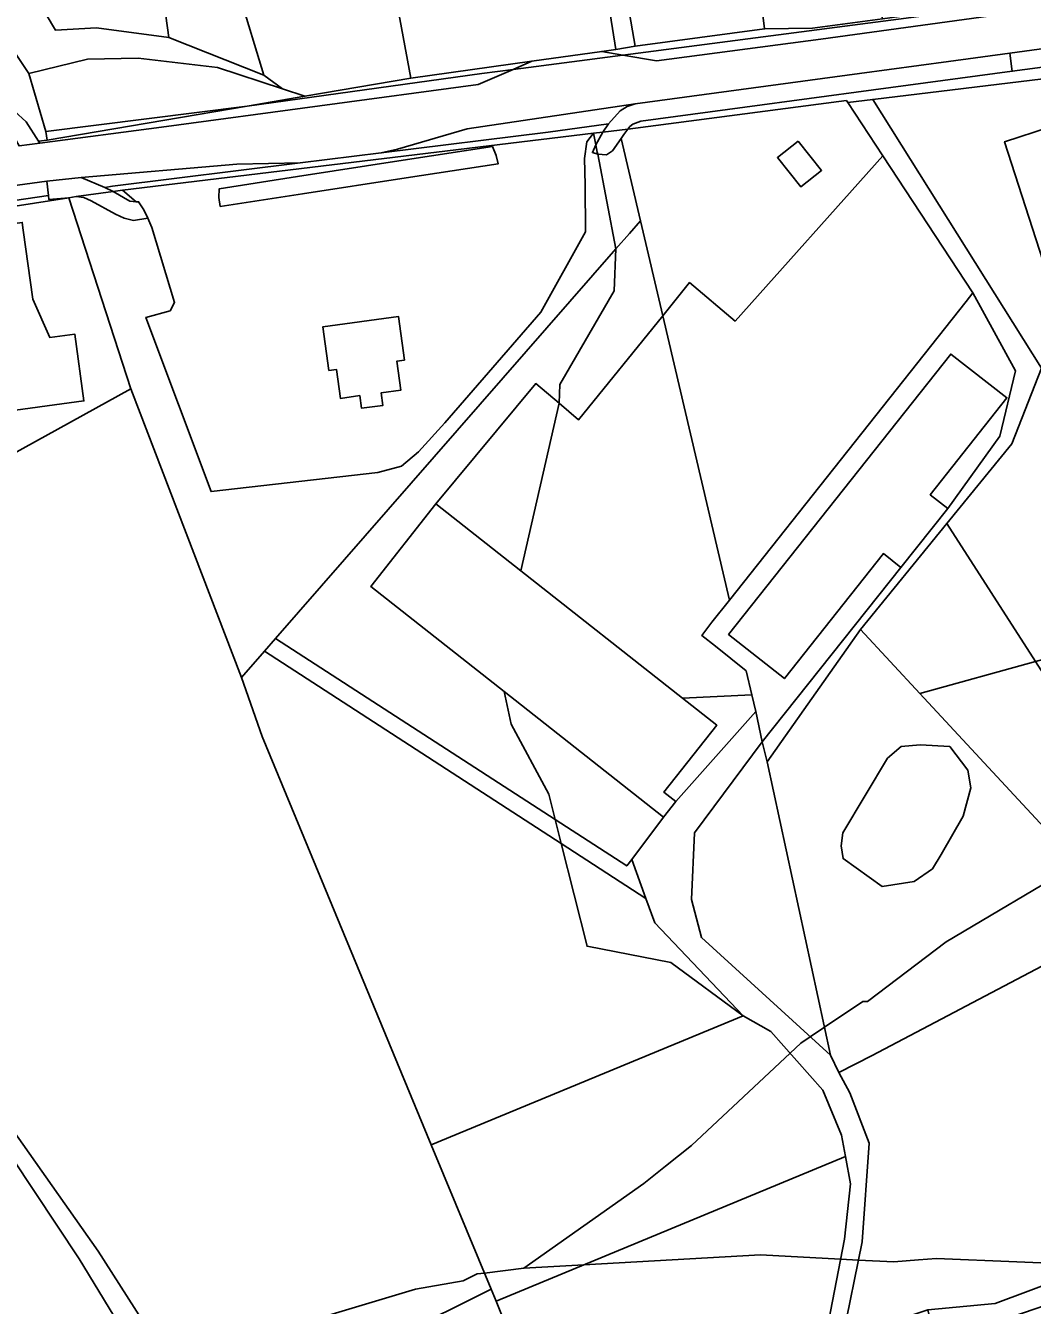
# Model space of a CAD drawing. Extents: x -477304 to -465429, y -1159113 to -1149210.
# Drawn here: x -472430.4 to -472250.6, y -1153606.1 to -1153377.4 of the extents above; entities that cross this region are included whole.
import ezdxf

# ---------------------------------------------------------------- set-up
doc = ezdxf.new("R2010")
doc.units = 0
for name, color, linetype in [('BPEJ_s', 7, 'Continuous'), ('orna_s', 7, 'Continuous'), ('ostatni_s', 7, 'Continuous'), ('trav_porost_s', 7, 'Continuous'), ('zahrada_s', 7, 'Continuous')]:
    doc.layers.add(name, color=color, linetype=linetype)

msp = doc.modelspace()

# ---------------------------------------------------------------- linework, layer by layer
at = {"layer": 'BPEJ_s'}
for points in [[(-472242.46, -1153527.15), (-472265.99, -1153541.12), (-472280.02, -1153551.75), (-472280.87, -1153551.75), (-472287.73, -1153556.36), (-472290.26, -1153558.07), (-472291.92, -1153559.18), (-472293.87, -1153561), (-472311.48, -1153577.46), (-472316.13, -1153581.19), (-472319.98, -1153584.27), (-472341.45, -1153599.4), (-472348.48, -1153600.27), (-472349.74, -1153600.42), (-472352.29, -1153601.69), (-472360.79, -1153603.18), (-472378.65, -1153608.5)], [(-472239, -1153598.89), (-472267.69, -1153597.66), (-472270.91, -1153597.93), (-472275.34, -1153598.29), (-472281.63, -1153597.96), (-472284.84, -1153597.79), (-472299.15, -1153597.02), (-472330.71, -1153598.8), (-472341.45, -1153599.4), (-472319.98, -1153584.27), (-472316.13, -1153581.19), (-472311.48, -1153577.46), (-472293.87, -1153561), (-472291.92, -1153559.18), (-472290.26, -1153558.07), (-472287.73, -1153556.36), (-472280.87, -1153551.75), (-472280.02, -1153551.75), (-472265.99, -1153541.12), (-472242.46, -1153527.15)], [(-472378.65, -1153608.5), (-472360.79, -1153603.18), (-472352.29, -1153601.69), (-472349.74, -1153600.42), (-472348.48, -1153600.27), (-472341.45, -1153599.4), (-472330.71, -1153598.8), (-472299.15, -1153597.02), (-472284.84, -1153597.79), (-472281.63, -1153597.96), (-472275.34, -1153598.29), (-472270.91, -1153597.93), (-472267.69, -1153597.66), (-472239, -1153598.89)]]:
    msp.add_lwpolyline(points, dxfattribs=at)
at = {"layer": 'orna_s'}
for points in [[(-472397.29, -1153460.64), (-472367.53, -1153457.2), (-472363.31, -1153456.07), (-472360.25, -1153453.55), (-472355.56, -1153448.37), (-472338.38, -1153428.6), (-472330.4, -1153414.22), (-472330.45, -1153405.81), (-472330.59, -1153401.12), (-472330.16, -1153398.17), (-472328.98, -1153396.6), (-472328.58, -1153398.66), (-472329.18, -1153400.07), (-472328.24, -1153400.37), (-472324.97, -1153417.26), (-472385.81, -1153486.9), (-472387.79, -1153489.17), (-472391.89, -1153493.85), (-472411.62, -1153442.25), (-472422.73, -1153408.13), (-472421.38, -1153407.94), (-472420.06, -1153408.08), (-472418.71, -1153408.67), (-472414.37, -1153411.09), (-472412.81, -1153411.81), (-472411.14, -1153412.21), (-472408.58, -1153411.8), (-472407.87, -1153413.46), (-472403.83, -1153426.84), (-472404.63, -1153428.35), (-472408.94, -1153429.52)], [(-472328.98, -1153396.6), (-472327.32, -1153396.4), (-472328.58, -1153398.66)], [(-472328.24, -1153400.37), (-472326.66, -1153400.49), (-472325.57, -1153399.75), (-472324.05, -1153397.52), (-472320.6, -1153412.25), (-472322.57, -1153414.51), (-472324.97, -1153417.26)], [(-472411.83, -1153408.77), (-472414.81, -1153407.02), (-472413.15, -1153406.79), (-472410.66, -1153408.84)], [(-472343.68, -1153502.2), (-472336.99, -1153514.71), (-472335.85, -1153519.24), (-472385.81, -1153486.9), (-472324.97, -1153417.26), (-472325.3, -1153424.77), (-472334.99, -1153441.49), (-472335.14, -1153444.87), (-472339.3, -1153441.33), (-472357.15, -1153462.82), (-472368.79, -1153477.59), (-472344.96, -1153496.37)], [(-472341.98, -1153474.78), (-472357.15, -1153462.82), (-472339.3, -1153441.33), (-472335.14, -1153444.87)], [(-472357.96, -1153577.35), (-472388.16, -1153504.38), (-472391.89, -1153493.85), (-472387.79, -1153489.17), (-472334.77, -1153523.52), (-472330.13, -1153541.87), (-472315.18, -1153544.76), (-472302.27, -1153554.3)], [(-472309.69, -1153540.34), (-472311.5, -1153533.55), (-472310.92, -1153521.61), (-472298.83, -1153505.36), (-472297.96, -1153508.94), (-472286.65, -1153561.36)], [(-472283.96, -1153579.45), (-472346.4, -1153605.29), (-472347.29, -1153603.14), (-472357.96, -1153577.35), (-472302.27, -1153554.3), (-472297.32, -1153557.13), (-472288.01, -1153567.57), (-472284.66, -1153575.62)], [(-472346.4, -1153605.29), (-472283.96, -1153579.45), (-472283.08, -1153584.33), (-472284.15, -1153594.24), (-472287.73, -1153612.67), (-472336.61, -1153629.61), (-472341.67, -1153616.71), (-472345.17, -1153608.27)]]:
    msp.add_lwpolyline(points, close=True, dxfattribs=at)
at = {"layer": 'ostatni_s'}
for points in [[(-472322.26, -1153357.4), (-472323.6, -1153357.57), (-472323.95, -1153354.97), (-472322.6, -1153354.79), (-472323.05, -1153351.43), (-472326.56, -1153352.15), (-472321.53, -1153381.03), (-472324.99, -1153381.64), (-472330.31, -1153348.21), (-472334.34, -1153348.4), (-472335.42, -1153342.99), (-472327.12, -1153338.47), (-472316.69, -1153331.41), (-472311.91, -1153328.48), (-472310.2, -1153332.02), (-472303.67, -1153345.57), (-472305.35, -1153349.08), (-472303.84, -1153360.46), (-472321.54, -1153362.82)], [(-472334.34, -1153348.4), (-472330.31, -1153348.21), (-472324.99, -1153381.64), (-472327.52, -1153381.99), (-472340, -1153383.74), (-472361.64, -1153386.77), (-472367.69, -1153353.96), (-472344.39, -1153347.21), (-472335.42, -1153342.99)], [(-472396.57, -1153357.56), (-472367.69, -1153353.96), (-472361.64, -1153386.77), (-472380.55, -1153390.01), (-472384.53, -1153388.69), (-472387.85, -1153386.23)], [(-472425.08, -1153378.2), (-472417.8, -1153377.75), (-472404.88, -1153379.48), (-472387.85, -1153386.23), (-472384.53, -1153388.69), (-472396.13, -1153384.85), (-472410.35, -1153383.18), (-472419.4, -1153383.38), (-472429.87, -1153385.96), (-472435.56, -1153377.43), (-472437.15, -1153375.04), (-472440.57, -1153368.14), (-472440.67, -1153365.87), (-472442.45, -1153359.9), (-472436.39, -1153359.27), (-472407.81, -1153358.3), (-472406.25, -1153369.55), (-472416.03, -1153370.51), (-472426.77, -1153375.4)], [(-472211.95, -1153366.94), (-472207.3, -1153366.25), (-472202.49, -1153365.79), (-472180.17, -1153368.01), (-472180.91, -1153369.08), (-472182.25, -1153369.08), (-472188.2, -1153368.4), (-472194.16, -1153367.99), (-472202.22, -1153368.23), (-472211.65, -1153369.14), (-472218.09, -1153370.07), (-472250.6, -1153374.6), (-472288.36, -1153379.82), (-472317.73, -1153383.67), (-472323.73, -1153382.64), (-472266.74, -1153375.2), (-472263.93, -1153374.31), (-472256.03, -1153373.24), (-472250.42, -1153372.03), (-472225.05, -1153368.87)], [(-472324.99, -1153381.64), (-472321.53, -1153381.03), (-472298.42, -1153377.97), (-472289.84, -1153377.84), (-472277.37, -1153376.14), (-472263.93, -1153374.31), (-472266.74, -1153375.2), (-472323.73, -1153382.64), (-472327.52, -1153381.99)], [(-472466.75, -1153395.7), (-472447.54, -1153386.52), (-472448.76, -1153383.97), (-472435.56, -1153377.43), (-472429.87, -1153385.96), (-472426.85, -1153396.29), (-472426.58, -1153397.83), (-472428.15, -1153398.02), (-472430.34, -1153394.55), (-472432.41, -1153392.69), (-472435.16, -1153392.25), (-472439.89, -1153392.87), (-472441.07, -1153389.24), (-472452.85, -1153394.57), (-472458.08, -1153395.26), (-472462.02, -1153396.07), (-472465.77, -1153397.52), (-472469.94, -1153399.49), (-472472.2, -1153400.39), (-472475.49, -1153401.37)], [(-472348.91, -1153385.92), (-472390.87, -1153391.78), (-472380.55, -1153390.01), (-472361.64, -1153386.77), (-472340, -1153383.74), (-472343.35, -1153385.2)], [(-472340, -1153383.74), (-472327.52, -1153381.99), (-472323.73, -1153382.64), (-472343.35, -1153385.2)], [(-472327.32, -1153396.4), (-472326.31, -1153394.95), (-472324.21, -1153392.62), (-472322.95, -1153391.83), (-472321.55, -1153391.34), (-472281.48, -1153385.94), (-472265.56, -1153383.77), (-472254.6, -1153382.28), (-472254.22, -1153385.12), (-472254.17, -1153385.53), (-472278.95, -1153388.83), (-472301.93, -1153391.94), (-472320.55, -1153394.47), (-472321.94, -1153394.98), (-472322.51, -1153395.43), (-472322.87, -1153395.86)], [(-472406.17, -1153395.54), (-472427.91, -1153398.4), (-472428.15, -1153398.02), (-472426.58, -1153397.83), (-472390.87, -1153391.78), (-472348.91, -1153385.92), (-472343.35, -1153385.2), (-472349.61, -1153387.91)], [(-472250.03, -1153491.03), (-472265.86, -1153466.37), (-472254.23, -1153452.09), (-472248.97, -1153438.57), (-472279.11, -1153390.56), (-472246.71, -1153386.63), (-472240.85, -1153407.9), (-472234.25, -1153425.38), (-472241.47, -1153427.67), (-472231.3, -1153459.32), (-472224.17, -1153457.07), (-472234.25, -1153425.38), (-472226.91, -1153444.86), (-472223.06, -1153456.67), (-472214.09, -1153486.74), (-472242.1, -1153488.84)], [(-472324.05, -1153397.52), (-472323.58, -1153396.83), (-472322.87, -1153395.86), (-472283.8, -1153390.74), (-472283.57, -1153391.1), (-472277.31, -1153400.65), (-472303.66, -1153430.18), (-472311.81, -1153423.29), (-472316.61, -1153429.22), (-472320.6, -1153412.25)], [(-472256.38, -1153450.71), (-472253.58, -1153439.08), (-472261.24, -1153425.15), (-472277.31, -1153400.65), (-472283.57, -1153391.1), (-472279.11, -1153390.56), (-472248.97, -1153438.57), (-472254.23, -1153452.09), (-472265.86, -1153466.37), (-472281.28, -1153485.29), (-472297.96, -1153508.94), (-472298.83, -1153505.36), (-472274.05, -1153474.23), (-472265.68, -1153463.68)], [(-472433.08, -1153396.15), (-472433.86, -1153395.56), (-472434.82, -1153395.44), (-472438.72, -1153395.95), (-472439.89, -1153392.87), (-472435.16, -1153392.25), (-472432.41, -1153392.69), (-472430.34, -1153394.55), (-472428.15, -1153398.02), (-472427.91, -1153398.4), (-472431.59, -1153398.86), (-472431.82, -1153398.45)], [(-472390.87, -1153391.78), (-472426.58, -1153397.83), (-472426.85, -1153396.29)], [(-472337.06, -1153396.42), (-472366.9, -1153400.13), (-472363.99, -1153399.44), (-472351.58, -1153395.8), (-472321.55, -1153391.34), (-472322.95, -1153391.83), (-472324.21, -1153392.62), (-472326.31, -1153394.95)], [(-472381.36, -1153401.92), (-472366.9, -1153400.13), (-472337.06, -1153396.42), (-472326.31, -1153394.95), (-472327.32, -1153396.4), (-472328.98, -1153396.6), (-472413.15, -1153406.79), (-472414.81, -1153407.02), (-472416.26, -1153406.29), (-472414.91, -1153406.09)], [(-472238.73, -1153422.67), (-472246.78, -1153425.27), (-472255.54, -1153398.14), (-472247.5, -1153395.54)], [(-472255.54, -1153398.14), (-472246.78, -1153425.27), (-472238.73, -1153422.67), (-472247.5, -1153395.54)], [(-472330.16, -1153398.17), (-472330.59, -1153401.12), (-472330.45, -1153405.81), (-472330.4, -1153414.22), (-472338.38, -1153428.6), (-472355.56, -1153448.37), (-472360.25, -1153453.55), (-472363.31, -1153456.07), (-472367.53, -1153457.2), (-472397.29, -1153460.64), (-472408.94, -1153429.52), (-472404.63, -1153428.35), (-472403.83, -1153426.84), (-472407.87, -1153413.46), (-472408.58, -1153411.8), (-472409.29, -1153410.27), (-472410.25, -1153408.86), (-472410.66, -1153408.84), (-472413.15, -1153406.79), (-472328.98, -1153396.6)], [(-472328.24, -1153400.37), (-472328.32, -1153399.98), (-472328.58, -1153398.66), (-472327.32, -1153396.4), (-472322.87, -1153395.86), (-472323.58, -1153396.83), (-472324.05, -1153397.52), (-472325.57, -1153399.75), (-472326.66, -1153400.49)], [(-472347.05, -1153398.96), (-472362.99, -1153401.43), (-472381.89, -1153404.32), (-472395.83, -1153406.54), (-472395.89, -1153408.07), (-472395.67, -1153409.69), (-472380.97, -1153407.42), (-472362.44, -1153404.57), (-472346.01, -1153402.05), (-472346.36, -1153400.56)], [(-472347.05, -1153398.96), (-472346.36, -1153400.56), (-472346.01, -1153402.05), (-472362.44, -1153404.57), (-472380.97, -1153407.42), (-472395.67, -1153409.69), (-472395.89, -1153408.07), (-472395.83, -1153406.54), (-472381.89, -1153404.32), (-472362.99, -1153401.43)], [(-472328.24, -1153400.37), (-472329.18, -1153400.07), (-472328.58, -1153398.66), (-472328.32, -1153399.98)], [(-472292.45, -1153398.01), (-472288.25, -1153403.24), (-472291.92, -1153406.19), (-472296.12, -1153400.96)], [(-472292.45, -1153398.01), (-472296.12, -1153400.96), (-472291.92, -1153406.19), (-472288.25, -1153403.24)], [(-472381.36, -1153401.92), (-472414.91, -1153406.09), (-472416.26, -1153406.29), (-472420.49, -1153404.53), (-472392.71, -1153402.16)], [(-472316.61, -1153429.22), (-472311.81, -1153423.29), (-472303.66, -1153430.18), (-472277.31, -1153400.65), (-472261.24, -1153425.15), (-472262.43, -1153426.69), (-472304.69, -1153480.02)], [(-472426.27, -1153408.47), (-472426.36, -1153407.76), (-472426.67, -1153405.19), (-472420.49, -1153404.53), (-472416.26, -1153406.29), (-472414.81, -1153407.02), (-472421.38, -1153407.94), (-472422.73, -1153408.13)], [(-472479.08, -1153415.48), (-472492.71, -1153419.15), (-472496.45, -1153419.95), (-472503.97, -1153419.44), (-472500.08, -1153418.26), (-472497.64, -1153417.65), (-472492.52, -1153416.38), (-472492.78, -1153415.42), (-472487.98, -1153414.4), (-472482.03, -1153413.45), (-472459.31, -1153409.81), (-472438.89, -1153406.84), (-472426.67, -1153405.19), (-472426.36, -1153407.76)], [(-472410.66, -1153408.84), (-472410.25, -1153408.86), (-472409.29, -1153410.27), (-472408.58, -1153411.8), (-472411.14, -1153412.21), (-472412.81, -1153411.81), (-472414.37, -1153411.09), (-472418.71, -1153408.67), (-472420.06, -1153408.08), (-472421.38, -1153407.94), (-472414.81, -1153407.02), (-472411.83, -1153408.77)], [(-472479.08, -1153415.48), (-472426.36, -1153407.76), (-472426.27, -1153408.47), (-472422.73, -1153408.13), (-472456.9, -1153413.45), (-472480.91, -1153417.55), (-472483.33, -1153417.88), (-472487.6, -1153418.46), (-472492.71, -1153419.15)], [(-472422.73, -1153408.13), (-472411.62, -1153442.25), (-472463.32, -1153470.83), (-472468.64, -1153444.9), (-472483.33, -1153417.88), (-472480.91, -1153417.55), (-472456.9, -1153413.45)], [(-472429.17, -1153426.24), (-472426.14, -1153433.1), (-472421.66, -1153432.49), (-472420.03, -1153444.43), (-472452.37, -1153448.85), (-472453, -1153444.17), (-472454.03, -1153436.8), (-472456.66, -1153417.44), (-472454.18, -1153417.1), (-472454.37, -1153415.71), (-472431.04, -1153412.53), (-472430.85, -1153413.92)], [(-472453, -1153444.17), (-472452.37, -1153448.85), (-472420.03, -1153444.43), (-472421.66, -1153432.49), (-472426.14, -1153433.1), (-472429.17, -1153426.24), (-472430.85, -1153413.92), (-472431.04, -1153412.53), (-472454.37, -1153415.71), (-472454.18, -1153417.1), (-472456.66, -1153417.44), (-472454.03, -1153436.8)], [(-472324.97, -1153417.26), (-472322.57, -1153414.51), (-472320.6, -1153412.25), (-472316.61, -1153429.22), (-472331.67, -1153447.83), (-472335.14, -1153444.87), (-472334.99, -1153441.49), (-472325.3, -1153424.77)], [(-472479.25, -1153432.55), (-472487.6, -1153418.46), (-472483.33, -1153417.88), (-472468.64, -1153444.9), (-472463.32, -1153470.83), (-472457.61, -1153500.07), (-472450.57, -1153542.7), (-472446.01, -1153554.12), (-472436.96, -1153568.79), (-472417.46, -1153596.38), (-472400.52, -1153622.91), (-472393.93, -1153633.22), (-472396.35, -1153635.01), (-472397.48, -1153635.48), (-472405, -1153623.89), (-472420.86, -1153597.75), (-472448.97, -1153555.47), (-472452.55, -1153543.43), (-472460.4, -1153500.7), (-472471.49, -1153445.75), (-472476.23, -1153437.69)], [(-472265.15, -1153436.07), (-472304.84, -1153486.15), (-472294.89, -1153494.05), (-472277.18, -1153471.73), (-472274.05, -1153474.23), (-472298.83, -1153505.36), (-472299.99, -1153499.91), (-472300.68, -1153496.97), (-472301.69, -1153492.67), (-472307.21, -1153488.27), (-472309.65, -1153486.33), (-472307.84, -1153483.95), (-472304.69, -1153480.02), (-472262.43, -1153426.69), (-472261.24, -1153425.15), (-472253.58, -1153439.08), (-472256.38, -1153450.71), (-472265.68, -1153463.68), (-472268.82, -1153461.2), (-472255.14, -1153443.88)], [(-472377.34, -1153431.22), (-472363.82, -1153429.36), (-472362.75, -1153437.13), (-472364.09, -1153437.31), (-472363.39, -1153442.51), (-472366.91, -1153442.99), (-472366.6, -1153445.23), (-472370.42, -1153445.75), (-472370.74, -1153443.5), (-472374.19, -1153443.99), (-472374.91, -1153438.8), (-472376.25, -1153438.99)], [(-472363.39, -1153442.51), (-472364.09, -1153437.31), (-472362.75, -1153437.13), (-472363.82, -1153429.36), (-472377.34, -1153431.22), (-472376.25, -1153438.99), (-472374.91, -1153438.8), (-472374.19, -1153443.99), (-472370.74, -1153443.5), (-472370.42, -1153445.75), (-472366.6, -1153445.23), (-472366.91, -1153442.99)], [(-472307.84, -1153483.95), (-472309.65, -1153486.33), (-472307.21, -1153488.27), (-472301.69, -1153492.67), (-472300.68, -1153496.97), (-472313.1, -1153497.54), (-472341.98, -1153474.78), (-472335.14, -1153444.87), (-472331.67, -1153447.83), (-472316.61, -1153429.22), (-472304.69, -1153480.02)], [(-472274.05, -1153474.23), (-472277.18, -1153471.73), (-472294.89, -1153494.05), (-472304.84, -1153486.15), (-472265.15, -1153436.07), (-472255.14, -1153443.88), (-472268.82, -1153461.2), (-472265.68, -1153463.68)], [(-472314.28, -1153516.03), (-472316.48, -1153518.82), (-472344.96, -1153496.37), (-472368.79, -1153477.59), (-472357.15, -1153462.82), (-472341.98, -1153474.78), (-472313.1, -1153497.54), (-472306.96, -1153502.38), (-472316.4, -1153514.36)], [(-472281.28, -1153485.29), (-472265.86, -1153466.37), (-472250.03, -1153491.03), (-472270.67, -1153496.73)], [(-472343.68, -1153502.2), (-472344.96, -1153496.37), (-472316.48, -1153518.82), (-472322.15, -1153526.35), (-472323.05, -1153527.52), (-472335.85, -1153519.24), (-472336.99, -1153514.71)], [(-472306.96, -1153502.38), (-472313.1, -1153497.54), (-472300.68, -1153496.97), (-472299.99, -1153499.91), (-472314.28, -1153516.03), (-472316.4, -1153514.36)], [(-472279.74, -1153577.06), (-472280.97, -1153594.72), (-472284.51, -1153611.98), (-472287.73, -1153612.67), (-472284.15, -1153594.24), (-472283.08, -1153584.33), (-472283.96, -1153579.45), (-472284.66, -1153575.62), (-472288.01, -1153567.57), (-472297.32, -1153557.13), (-472302.27, -1153554.3), (-472318, -1153537.71), (-472319.63, -1153533.32), (-472322.15, -1153526.35), (-472316.48, -1153518.82), (-472314.28, -1153516.03), (-472299.99, -1153499.91), (-472298.83, -1153505.36), (-472310.92, -1153521.61), (-472311.5, -1153533.55), (-472309.69, -1153540.34), (-472286.65, -1153561.36), (-472285.17, -1153564.43), (-472283.2, -1153568.09)], [(-472284.41, -1153526.23), (-472284.76, -1153523.96), (-472284.43, -1153521.61), (-472276.49, -1153508.28), (-472274.02, -1153506.2), (-472270.65, -1153505.87), (-472265.34, -1153506.2), (-472262.09, -1153510.44), (-472261.6, -1153513.57), (-472262.96, -1153518.65), (-472266.87, -1153525.48), (-472268.43, -1153528.03), (-472271.72, -1153530.29), (-472277.4, -1153531.22)], [(-472334.77, -1153523.52), (-472335.85, -1153519.24), (-472323.05, -1153527.52), (-472322.15, -1153526.35), (-472319.63, -1153533.32)], [(-472315.18, -1153544.76), (-472330.13, -1153541.87), (-472334.77, -1153523.52), (-472319.63, -1153533.32), (-472318, -1153537.71), (-472302.27, -1153554.3)], [(-472375.84, -1153623.45), (-472393.93, -1153633.22), (-472400.52, -1153622.91), (-472382.46, -1153615.66), (-472380.73, -1153619.86), (-472347.29, -1153603.14), (-472346.4, -1153605.29), (-472345.17, -1153608.27), (-472372.65, -1153623.42), (-472375.16, -1153624.71)]]:
    msp.add_lwpolyline(points, close=True, dxfattribs=at)
for points in [[(-472431.59, -1153398.86), (-472427.91, -1153398.4), (-472406.17, -1153395.54), (-472349.61, -1153387.91), (-472343.35, -1153385.2), (-472323.73, -1153382.64), (-472317.73, -1153383.67), (-472288.36, -1153379.82), (-472250.6, -1153374.6)], [(-472207.62, -1153376.54), (-472217.58, -1153377.49), (-472227.52, -1153378.58), (-472254.6, -1153382.28), (-472265.56, -1153383.77), (-472281.48, -1153385.94), (-472321.55, -1153391.34), (-472351.58, -1153395.8), (-472363.99, -1153399.44), (-472366.9, -1153400.13), (-472381.36, -1153401.92), (-472392.71, -1153402.16), (-472420.49, -1153404.53), (-472426.67, -1153405.19), (-472438.89, -1153406.84)], [(-472131.52, -1153403.72), (-472162.33, -1153387.74), (-472168.95, -1153385.04), (-472170.83, -1153384.12), (-472172.51, -1153383.31), (-472177.87, -1153381.78), (-472182.74, -1153380.7), (-472187.67, -1153379.92), (-472192.75, -1153379.53), (-472197.63, -1153379.32), (-472202.03, -1153379.42), (-472212.6, -1153380.26), (-472222.54, -1153381.32), (-472254.17, -1153385.53), (-472254.22, -1153385.12), (-472254.6, -1153382.28), (-472227.52, -1153378.58), (-472217.58, -1153377.49), (-472207.62, -1153376.54)], [(-472246.71, -1153386.63), (-472279.11, -1153390.56), (-472283.57, -1153391.1), (-472283.8, -1153390.74), (-472322.87, -1153395.86), (-472322.51, -1153395.43), (-472321.94, -1153394.98), (-472320.55, -1153394.47), (-472301.93, -1153391.94), (-472278.95, -1153388.83), (-472254.17, -1153385.53), (-472222.54, -1153381.32)]]:
    msp.add_lwpolyline(points, dxfattribs=at)
at = {"layer": 'trav_porost_s'}
for points in [[(-472277.37, -1153376.14), (-472289.84, -1153377.84), (-472298.42, -1153377.97), (-472300.61, -1153360.06), (-472303.84, -1153360.46), (-472305.35, -1153349.08), (-472303.67, -1153345.57), (-472310.2, -1153332.02), (-472311.91, -1153328.48), (-472296.6, -1153319.11), (-472279, -1153305.14), (-472268.93, -1153300.29), (-472265.26, -1153313.38), (-472262.21, -1153325.44), (-472250.84, -1153370.35), (-472256.32, -1153372.01), (-472263.03, -1153343.32), (-472282.47, -1153348)], [(-472326.56, -1153352.15), (-472323.05, -1153351.43), (-472322.6, -1153354.79), (-472323.95, -1153354.97), (-472323.6, -1153357.57), (-472322.26, -1153357.4), (-472321.54, -1153362.82), (-472303.84, -1153360.46), (-472300.61, -1153360.06), (-472298.42, -1153377.97), (-472321.53, -1153381.03)], [(-472382.46, -1153615.66), (-472400.52, -1153622.91), (-472417.46, -1153596.38), (-472436.96, -1153568.79), (-472446.01, -1153554.12), (-472450.57, -1153542.7), (-472457.61, -1153500.07), (-472463.32, -1153470.83), (-472411.62, -1153442.25), (-472391.89, -1153493.85), (-472388.16, -1153504.38), (-472357.96, -1153577.35), (-472347.29, -1153603.14), (-472380.73, -1153619.86)], [(-472385.81, -1153486.9), (-472335.85, -1153519.24), (-472334.77, -1153523.52), (-472387.79, -1153489.17)], [(-472279.21, -1153561.43), (-472285.17, -1153564.43), (-472286.65, -1153561.36), (-472297.96, -1153508.94), (-472281.28, -1153485.29), (-472270.67, -1153496.73), (-472233.18, -1153537.16)], [(-472280.97, -1153594.72), (-472279.74, -1153577.06), (-472283.2, -1153568.09), (-472285.17, -1153564.43), (-472279.21, -1153561.43), (-472233.18, -1153537.16), (-472270.67, -1153496.73), (-472250.03, -1153491.03), (-472223.2, -1153532.81), (-472206.59, -1153525.57), (-472204.95, -1153534.08), (-472191.96, -1153558.45), (-472195.79, -1153559.7), (-472189.04, -1153583.95), (-472211.95, -1153588.77), (-472257.2, -1153605.69), (-472269.25, -1153606.82), (-472284.51, -1153611.98)], [(-472265.34, -1153506.2), (-472270.65, -1153505.87), (-472274.02, -1153506.2), (-472276.49, -1153508.28), (-472284.43, -1153521.61), (-472284.76, -1153523.96), (-472284.41, -1153526.23), (-472277.4, -1153531.22), (-472271.72, -1153530.29), (-472268.43, -1153528.03), (-472266.87, -1153525.48), (-472262.96, -1153518.65), (-472261.6, -1153513.57), (-472262.09, -1153510.44)], [(-472405, -1153623.89), (-472425.49, -1153632.34), (-472415.08, -1153658.45), (-472447.34, -1153651.86), (-472443.07, -1153661.83), (-472466.73, -1153666.13), (-472488.57, -1153671.68), (-472491.32, -1153672.69), (-472519.83, -1153611.51), (-472525.28, -1153607.75), (-472539.85, -1153578.35), (-472472.84, -1153561.48), (-472448.97, -1153555.47), (-472420.86, -1153597.75)], [(-472195.79, -1153559.7), (-472191.96, -1153558.45), (-472180.94, -1153595.79), (-472174.07, -1153626.25), (-472169.74, -1153640.35), (-472165.75, -1153662.17), (-472175.43, -1153643.85), (-472177.57, -1153633.52), (-472181.64, -1153613.81), (-472187.53, -1153587.74), (-472208.18, -1153592.33), (-472267.85, -1153612.74), (-472269.25, -1153606.82), (-472257.2, -1153605.69), (-472211.95, -1153588.77), (-472189.04, -1153583.95)]]:
    msp.add_lwpolyline(points, close=True, dxfattribs=at)
at = {"layer": 'zahrada_s'}
for points in [[(-472396.57, -1153357.56), (-472387.85, -1153386.23), (-472404.88, -1153379.48), (-472406.25, -1153369.55), (-472407.81, -1153358.3), (-472400.47, -1153358.05)], [(-472416.03, -1153370.51), (-472406.25, -1153369.55), (-472404.88, -1153379.48), (-472417.8, -1153377.75), (-472425.08, -1153378.2), (-472426.77, -1153375.4)], [(-472410.35, -1153383.18), (-472396.13, -1153384.85), (-472384.53, -1153388.69), (-472380.55, -1153390.01), (-472390.87, -1153391.78), (-472426.85, -1153396.29), (-472429.87, -1153385.96), (-472419.4, -1153383.38)]]:
    msp.add_lwpolyline(points, close=True, dxfattribs=at)

doc.saveas('drawing.dxf')
